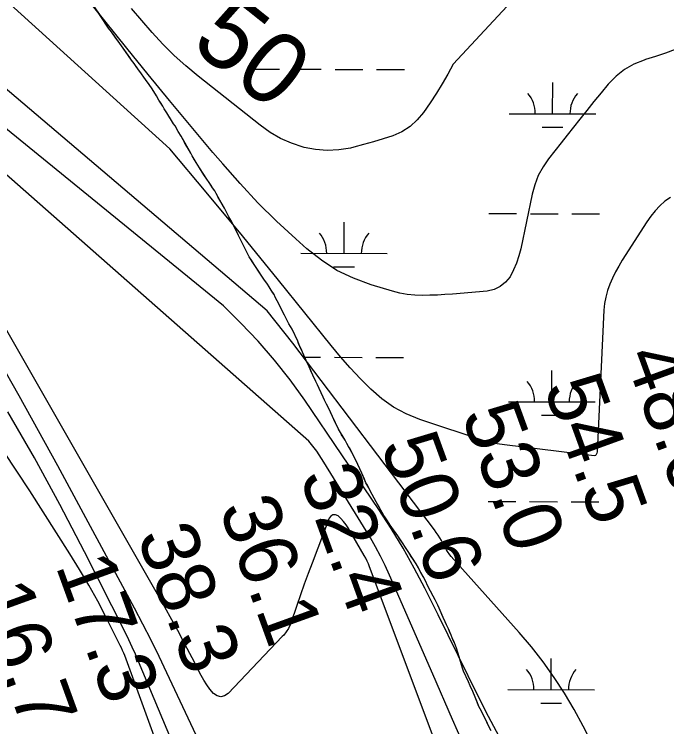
# Model space of a CAD drawing. Extents: x 3172297 to 3210190, y 958463 to 983887.
# Drawn here: x 3198204 to 3198958, y 978243 to 979066 of the extents above; entities that cross this region are included whole.
import ezdxf

# ---------------------------------------------------------------- set-up
doc = ezdxf.new("R2010")
doc.units = 0
for name, color, linetype in [('V-RIVR-RANG', 7, 'Continuous'), ('V-SITE-VEGE', 7, 'Continuous'), ('V-TOPO-DPTH', 7, 'Continuous'), ('V-TOPO-MAJR', 7, 'Continuous'), ('V-TOPO-MAJR-IDEN', 7, 'Continuous'), ('V-TOPO-MINR', 7, 'Continuous'), ('V-WETL-SWMP', 7, 'Continuous')]:
    doc.layers.add(name, color=color, linetype=linetype)

msp = doc.modelspace()

# ---------------------------------------------------------------- linework, layer by layer
at = {"layer": 'V-SITE-VEGE'}
for p, q in [((3198313, 979049.83), (3198295.39, 979076.7)), ((3198316.51, 979045.32), (3198313, 979049.83)), ((3198326.12, 979032.14), (3198316.51, 979045.32)), ((3198329.96, 979026.72), (3198326.12, 979032.14)), ((3198339.56, 979012.65), (3198329.96, 979026.72)), ((3198342.54, 979008.68), (3198339.56, 979012.65)), ((3198346.91, 979002.54), (3198342.54, 979008.68)), ((3198351.1, 978996.95), (3198346.91, 979002.54)), ((3198353.9, 978992.97), (3198351.1, 978996.95)), ((3198355.64, 978990.27), (3198353.9, 978992.97)), ((3198359.84, 978984.49), (3198355.64, 978990.27)), ((3198363.33, 978979.44), (3198359.84, 978984.49)), ((3198368.39, 978971.69), (3198363.33, 978979.44)), ((3198371.17, 978966.65), (3198368.39, 978971.69)), ((3198375.7, 978959.44), (3198371.17, 978966.65)), ((3198377.43, 978956.38), (3198375.7, 978959.44)), ((3198380.23, 978952.05), (3198377.43, 978956.38)), ((3198385.8, 978942.86), (3198380.23, 978952.05)), ((3198388.06, 978939.26), (3198385.8, 978942.86)), ((3198389.81, 978936.73), (3198388.06, 978939.26)), ((3198393.46, 978930.25), (3198389.81, 978936.73)), ((3198396.77, 978925.02), (3198393.46, 978930.25)), ((3198407.89, 978905.4), (3198396.77, 978925.02)), ((3198409.45, 978902.34), (3198407.89, 978905.4)), ((3198414.33, 978894.59), (3198409.45, 978902.34)), ((3198417.98, 978888.46), (3198414.33, 978894.59)), ((3198426.53, 978875.3), (3198417.98, 978888.46)), ((3198429.32, 978871.51), (3198426.53, 978875.3)), ((3198432.98, 978865.38), (3198429.32, 978871.51)), ((3198435.6, 978861.59), (3198432.98, 978865.38)), ((3198437.16, 978858.53), (3198435.6, 978861.59)), ((3198441.68, 978850.97), (3198437.16, 978858.53)), ((3198446.89, 978841.61), (3198441.68, 978850.97)), ((3198450.02, 978835.67), (3198446.89, 978841.61)), ((3198451.92, 978831.54), (3198450.02, 978835.67)), ((3198455.22, 978825.77), (3198451.92, 978831.54)), ((3198460.95, 978815.15), (3198455.22, 978825.77)), ((3198463.19, 978810.3), (3198460.95, 978815.15)), ((3198470.81, 978794.83), (3198463.19, 978810.3)), ((3198473.58, 978789.44), (3198470.81, 978794.83)), ((3198475.31, 978785.66), (3198473.58, 978789.44)), ((3198481.06, 978776.82), (3198475.31, 978785.66)), ((3198483.33, 978773.04), (3198481.06, 978776.82)), ((3198492.23, 978759.87), (3198483.33, 978773.04)), ((3198496.42, 978754.1), (3198492.23, 978759.87)), ((3198498.51, 978750.85), (3198496.42, 978754.1)), ((3198500.77, 978746.89), (3198498.51, 978750.85)), ((3198504.27, 978741.84), (3198500.77, 978746.89)), ((3198505.47, 978738.96), (3198504.27, 978741.84)), ((3198509.98, 978730.33), (3198505.47, 978738.96)), ((3198516.04, 978718.1), (3198509.98, 978730.33)), ((3198521.24, 978708.2), (3198516.04, 978718.1)), ((3198524.9, 978702.07), (3198521.24, 978708.2)), ((3198531.42, 978688.06), (3198524.9, 978702.07)), ((3198533.81, 978682.09), (3198531.42, 978688.06)), ((3198537.05, 978675.41), (3198533.81, 978682.09)), ((3198541.27, 978665.82), (3198537.05, 978675.41)), ((3198542.96, 978662.35), (3198541.27, 978665.82)), ((3198544.51, 978658.59), (3198542.96, 978662.35)), ((3198548.87, 978648.72), (3198544.51, 978658.59)), ((3198552.25, 978641.49), (3198548.87, 978648.72)), ((3198554.21, 978637.74), (3198552.25, 978641.49)), ((3198558.43, 978628.29), (3198554.21, 978637.74)), ((3198560.83, 978623.28), (3198558.43, 978628.29)), ((3198562.23, 978620.09), (3198560.83, 978623.28)), ((3198564.62, 978615.36), (3198562.23, 978620.09)), ((3198567.85, 978609.52), (3198564.62, 978615.36)), ((3198571.51, 978601.04), (3198567.85, 978609.52)), ((3198578.4, 978586.31), (3198571.51, 978601.04)), ((3198586.12, 978573.67), (3198578.4, 978586.31)), ((3198588.23, 978569.77), (3198586.12, 978573.67)), ((3198594.12, 978559.63), (3198588.23, 978569.77)), ((3198595.95, 978556.16), (3198594.12, 978559.63)), ((3198600.73, 978545.45), (3198595.95, 978556.16)), ((3198605.52, 978535.44), (3198600.73, 978545.45)), ((3198610.3, 978524.6), (3198605.52, 978535.44)), ((3198613.67, 978518.63), (3198610.3, 978524.6)), ((3198615.08, 978515.29), (3198613.67, 978518.63)), ((3198619.71, 978506.81), (3198615.08, 978515.29)), ((3198621.96, 978502.5), (3198619.71, 978506.81)), ((3198631.08, 978486.66), (3198621.96, 978502.5)), ((3198635.15, 978480.41), (3198631.08, 978486.66)), ((3198638.1, 978475.55), (3198635.15, 978480.41)), ((3198646.93, 978463.33), (3198638.1, 978475.55)), ((3198652.4, 978455), (3198646.93, 978463.33)), ((3198656.05, 978449.72), (3198652.4, 978455)), ((3198659.7, 978443.89), (3198656.05, 978449.72)), ((3198668.25, 978430.83), (3198659.7, 978443.89)), ((3198673.72, 978420.96), (3198668.25, 978430.83)), ((3198679.07, 978411.1), (3198673.72, 978420.96)), ((3198681.88, 978405.12), (3198679.07, 978411.1)), ((3198687.92, 978393.58), (3198681.88, 978405.12)), ((3198690.03, 978389.14), (3198687.92, 978393.58)), ((3198693.12, 978383.16), (3198690.03, 978389.14)), ((3198696.07, 978376.77), (3198693.12, 978383.16)), ((3198699.45, 978368.84), (3198696.07, 978376.77)), ((3198701.84, 978363.7), (3198699.45, 978368.84)), ((3198703.25, 978360.36), (3198701.84, 978363.7)), ((3198705.64, 978355.64), (3198703.25, 978360.36)), ((3198708.74, 978348.27), (3198705.64, 978355.64)), ((3198709.87, 978345.35), (3198708.74, 978348.27)), ((3198712.4, 978339.65), (3198709.87, 978345.35)), ((3198714.79, 978333.25), (3198712.4, 978339.65)), ((3198716.91, 978327.13), (3198714.79, 978333.25)), ((3198718.75, 978320.87), (3198716.91, 978327.13)), ((3198721.58, 978310.43), (3198718.75, 978320.87)), ((3198722.85, 978306.68), (3198721.58, 978310.43)), ((3198728.62, 978294.59), (3198722.85, 978306.68)), ((3198730.59, 978289.86), (3198728.62, 978294.59)), ((3198733.69, 978283.19), (3198730.59, 978289.86)), ((3198736.5, 978276.79), (3198733.69, 978283.19)), ((3198740.73, 978266.08), (3198736.5, 978276.79)), ((3198742.27, 978263.31), (3198740.73, 978266.08)), ((3198747.61, 978252.74), (3198742.27, 978263.31)), ((3198751.83, 978243.71), (3198747.61, 978252.74)), ((3198754.78, 978237.87), (3198751.83, 978243.71))]:
    msp.add_line(p, q, dxfattribs=at)
at = {"layer": 'V-TOPO-DPTH'}
msp.add_lwpolyline([(3198426.98, 978129.02), (3198347.76, 978318.03), (3198344.14, 978326.42), (3198340.41, 978334.75), (3198336.5, 978343), (3198332.47, 978351.2), (3198285.34, 978444.72), (3198256.94, 978499.23), (3198227.59, 978553.21), (3198196.81, 978606.39)], dxfattribs=at)
at = {"layer": 'V-TOPO-MAJR'}
for points in [[(3198835.1, 979142.03), (3198710.77, 979008.08), (3198704.69, 978996.67), (3198698.33, 978985.42), (3198691.53, 978974.43), (3198684.46, 978963.6), (3198676.8, 978952.36), (3198669.46, 978943.59), (3198661.25, 978935.97), (3198651.72, 978930.09), (3198641.31, 978925.37), (3198630.14, 978921.73), (3198618.91, 978918.3), (3198607.59, 978915.15), (3198596.22, 978912.21), (3198592.24, 978911.23), (3198578.85, 978909.02), (3198565.47, 978908.17), (3198552.12, 978909.36), (3198538.79, 978911.9), (3198537.86, 978912.16), (3198524.47, 978916.69), (3198511.61, 978922.25), (3198499.51, 978929.33), (3198487.93, 978937.43), (3198416.44, 978994.26), (3198402.4, 979006.03), (3198388.8, 979018.25), (3198375.86, 979031.17), (3198363.34, 979044.55), (3198351.31, 979058.4), (3198339.46, 979072.4)], [(3198733.41, 978198.68), (3198710.29, 978250.93), (3198687.38, 978303.28), (3198637.64, 978417.86), (3198632.59, 978428.85), (3198627.24, 978439.69), (3198621.45, 978450.3), (3198615.35, 978460.75), (3198561.76, 978548.39), (3198553.4, 978560.83), (3198544.39, 978572.74), (3198039.29, 979017.51)]]:
    msp.add_lwpolyline(points, dxfattribs=at)
at = {"layer": 'V-TOPO-MINR'}
for points in [[(3198961.72, 978854.14), (3198955.39, 978849.76), (3198949.64, 978844.33), (3198944.23, 978838.61), (3198939.32, 978832.44), (3198934.76, 978825.98), (3198906.13, 978781.5), (3198902.08, 978774.82), (3198898.28, 978768), (3198894.86, 978760.99), (3198891.69, 978753.85), (3198889.1, 978746.52), (3198887.04, 978739.07), (3198885.75, 978731.45), (3198884.98, 978723.72), (3198877.19, 978560.26), (3198876.93, 978558.53), (3198875.81, 978556.27), (3198875.24, 978555.8), (3198873.74, 978555.52), (3198770.16, 978568.18), (3198767.36, 978568.55), (3198764.56, 978568.95), (3198761.77, 978569.39), (3198758.99, 978569.87), (3198756.22, 978570.43), (3198753.47, 978571.07), (3198750.76, 978571.82), (3198748.06, 978572.65), (3198672.4, 978597.62), (3198656.81, 978604.01), (3198642.03, 978611.73), (3198628.46, 978621.43), (3198615.72, 978632.46), (3198603.81, 978644.71), (3198592.19, 978657.21), (3198580.97, 978670.08), (3198570.04, 978683.2), (3198509.13, 978758.74), (3198467.7, 978809.61), (3198425.94, 978860.2), (3198383.68, 978910.38), (3198105.65, 979162.33)], [(3198967.35, 979024.97), (3198956.01, 979020.87), (3198944.59, 979017.02), (3198933.11, 979013.32), (3198931.45, 979012.8), (3198919.74, 979008.01), (3198908.83, 979002.02), (3198899.11, 978994.24), (3198890.2, 978985.26), (3198890.04, 978985.06), (3198881.72, 978974.99), (3198873.46, 978964.88), (3198865.28, 978954.7), (3198857.15, 978944.48), (3198849.88, 978935.26), (3198842.69, 978926.14), (3198835.5, 978917.02), (3198828.31, 978907.9), (3198821.13, 978898.78), (3198814.69, 978889.31), (3198809.21, 978879.4), (3198805.17, 978868.82), (3198802.07, 978857.8), (3198789.13, 978794.92), (3198786.94, 978786.47), (3198784.22, 978778.23), (3198780.69, 978770.31), (3198776.62, 978762.59), (3198771.41, 978756.19), (3198765.39, 978751.08), (3198758.17, 978747.88), (3198750.14, 978745.97), (3198710.16, 978742.55), (3198701.45, 978741.91), (3198692.73, 978741.38), (3198684.01, 978741.06), (3198675.28, 978740.86), (3198666.6, 978741.15), (3198657.99, 978741.96), (3198649.5, 978743.56), (3198641.07, 978745.67), (3198616.1, 978753.18), (3198595.96, 978760.72), (3198576.74, 978769.89), (3198558.89, 978781.51), (3198541.96, 978794.76), (3198529.25, 978806.14), (3198507.13, 978826.79), (3198485.6, 978848.02), (3198464.97, 978870.13), (3198444.93, 978892.81), (3198433.65, 978906.13), (3198408.54, 978936.01), (3198383.58, 978966.02), (3198358.86, 978996.22), (3198334.29, 979026.55), (3198272.16, 979103.88)], [(3198871.05, 978223.66), (3198861.18, 978243.22), (3198850.58, 978262.4), (3198839.5, 978281.32), (3198827.56, 978299.7), (3198814.99, 978317.59), (3198801.47, 978334.78), (3198787.31, 978351.49), (3198708.65, 978439.34), (3198707.12, 978441.19), (3198704.41, 978445.11), (3198703.22, 978447.19), (3198700.96, 978451.44), (3198698.6, 978455.63), (3198697.36, 978457.8), (3198695.47, 978460.94), (3198693.52, 978464.02), (3198691.44, 978467.02), (3198689.29, 978469.98), (3198525.79, 978685.61), (3198496.33, 978723.31), (3198093.34, 979065.47)], [(3198763.97, 978231.37), (3198751.76, 978254.51), (3198739.95, 978277.88), (3198728.43, 978301.4), (3198716.87, 978324.91), (3198705.26, 978348.39), (3198693.62, 978371.85), (3198678.3, 978402.65), (3198666.09, 978426), (3198653.27, 978449.01), (3198639.53, 978471.47), (3198625.19, 978493.58), (3198539.56, 978619.93), (3198522.63, 978643.43), (3198504.85, 978666.22), (3198485.78, 978687.95), (3198465.85, 978708.97), (3198445.68, 978729.05), (3198065.09, 979038.82)], [(3198692.63, 978219.07), (3198614.41, 978427.54), (3198613.08, 978430.83), (3198611.64, 978434.06), (3198610.04, 978437.22), (3198608.33, 978440.33), (3198589.73, 978472.24), (3198587.23, 978476.07), (3198584.48, 978479.7), (3198581.38, 978483.03), (3198578.04, 978486.16), (3198574.98, 978487.36), (3198572.19, 978487.49), (3198569.81, 978486.03), (3198567.71, 978483.49), (3198548.01, 978431.75), (3198543.45, 978419.55), (3198538.98, 978407.32), (3198534.65, 978395.03), (3198530.42, 978382.72), (3198523.59, 978362.48), (3198522.76, 978360.29), (3198520.72, 978356.1), (3198518.17, 978352.18), (3198515.26, 978348.51), (3198513.69, 978346.77), (3198451.16, 978280.94), (3198446.85, 978278.39), (3198442.56, 978277.33), (3198438.3, 978278.53), (3198434.08, 978281.22), (3198430.09, 978286.08), (3198426.36, 978291.11), (3198423.02, 978296.42), (3198419.96, 978301.9), (3198409.5, 978322.4), (3198401.29, 978338.21), (3198392.94, 978353.94), (3198384.35, 978369.55), (3198375.62, 978385.08), (3198152.13, 978775.75)], [(3198423.45, 978213.12), (3198380.48, 978305.1), (3198371.47, 978323.96), (3198362.26, 978342.7), (3198352.72, 978361.29), (3198342.97, 978379.77), (3198254.44, 978544.22), (3198209.88, 978624.93), (3198164.19, 978704.98)], [(3198426.98, 978129.02), (3198347.76, 978318.03), (3198344.14, 978326.42), (3198340.41, 978334.75), (3198336.5, 978343), (3198332.47, 978351.2), (3198285.34, 978444.72), (3198256.94, 978499.23), (3198227.59, 978553.21), (3198196.81, 978606.39)], [(3198431.36, 978050.77), (3198331.69, 978324.81), (3198330.55, 978327.78), (3198329.34, 978330.71), (3198328.03, 978333.6), (3198326.65, 978336.46), (3198310.37, 978368.71), (3198300.52, 978387.52), (3198290.31, 978406.12), (3198279.54, 978424.4), (3198268.41, 978442.48), (3198222.04, 978515.3), (3198192.29, 978560.53)]]:
    msp.add_lwpolyline(points, dxfattribs=at)
at = {"layer": 'V-WETL-SWMP'}
for p, q in [((3198302.89, 979065.34), (3198299.23, 979070.93)), ((3198306.38, 979059.93), (3198302.89, 979065.34)), ((3198309.69, 979054.88), (3198306.38, 979059.93)), ((3198313.01, 979049.83), (3198309.69, 979054.88)), ((3198316.51, 979045.32), (3198313.01, 979049.83)), ((3198321.57, 979038.28), (3198316.51, 979045.32)), ((3198326.12, 979032.14), (3198321.57, 979038.28)), ((3198329.96, 979026.72), (3198326.12, 979032.14)), ((3198333.81, 979021.13), (3198329.96, 979026.72)), ((3198337.47, 979015.72), (3198333.81, 979021.13)), ((3198339.57, 979012.65), (3198337.47, 979015.72)), ((3198342.54, 979008.68), (3198339.57, 979012.65)), ((3198344.99, 979005.25), (3198342.54, 979008.68)), ((3198346.91, 979002.54), (3198344.99, 979005.25)), ((3198349.18, 978999.47), (3198346.91, 979002.54)), ((3198478.6, 979002.32), (3198510.6, 979002.24)), ((3198526.6, 979002.2), (3198558.6, 979002.12)), ((3198574.6, 979002.08), (3198606.6, 979002)), ((3198622.6, 979001.96), (3198654.6, 979001.89)), ((3198351.11, 978996.95), (3198349.18, 978999.47)), ((3198353.9, 978992.98), (3198351.11, 978996.95)), ((3198355.64, 978990.27), (3198353.9, 978992.98)), ((3198359.84, 978984.5), (3198355.64, 978990.27)), ((3198825.79, 978950.72), (3198825.88, 978986.72)), ((3198363.33, 978979.44), (3198359.84, 978984.5)), ((3198366.47, 978974.58), (3198363.33, 978979.44)), ((3198368.39, 978971.69), (3198366.47, 978974.58)), ((3198371.17, 978966.65), (3198368.39, 978971.69)), ((3198372.91, 978963.77), (3198371.17, 978966.65)), ((3198375.7, 978959.44), (3198372.91, 978963.77)), ((3198377.44, 978956.38), (3198375.7, 978959.44)), ((3198380.23, 978952.05), (3198377.44, 978956.38)), ((3198381.97, 978949.17), (3198380.23, 978952.05)), ((3198385.8, 978942.86), (3198381.97, 978949.17)), ((3198775.79, 978950.84), (3198875.79, 978950.6)), ((3198388.06, 978939.26), (3198385.8, 978942.86)), ((3198389.81, 978936.73), (3198388.06, 978939.26)), ((3198391.89, 978932.95), (3198389.81, 978936.73)), ((3198393.46, 978930.25), (3198391.89, 978932.95)), ((3198396.77, 978925.02), (3198393.46, 978930.25)), ((3198813.75, 978935.32), (3198837.75, 978935.26)), ((3198399.2, 978920.7), (3198396.77, 978925.02)), ((3198400.94, 978917.64), (3198399.2, 978920.7)), ((3198403.54, 978912.96), (3198400.94, 978917.64)), ((3198405.28, 978909.9), (3198403.54, 978912.96)), ((3198407.89, 978905.4), (3198405.28, 978909.9)), ((3198409.45, 978902.34), (3198407.89, 978905.4)), ((3198412.41, 978897.65), (3198409.45, 978902.34)), ((3198414.33, 978894.59), (3198412.41, 978897.65)), ((3198417.98, 978888.46), (3198414.33, 978894.59)), ((3198423.21, 978880.35), (3198417.98, 978888.46)), ((3198426.53, 978875.3), (3198423.21, 978880.35)), ((3198429.33, 978871.51), (3198426.53, 978875.3)), ((3198431.41, 978868.09), (3198429.33, 978871.51)), ((3198432.98, 978865.38), (3198431.41, 978868.09)), ((3198435.6, 978861.6), (3198432.98, 978865.38)), ((3198437.16, 978858.54), (3198435.6, 978861.6)), ((3198439.77, 978854.21), (3198437.16, 978858.54)), ((3198441.68, 978850.97), (3198439.77, 978854.21)), ((3198444.63, 978845.57), (3198441.68, 978850.97)), ((3198446.89, 978841.61), (3198444.63, 978845.57)), ((3198450.02, 978835.67), (3198446.89, 978841.61)), ((3198451.92, 978831.54), (3198450.02, 978835.67)), ((3198455.22, 978825.77), (3198451.92, 978831.54)), ((3198752.1, 978835.47), (3198784.1, 978835.39)), ((3198800.1, 978835.35), (3198832.1, 978835.27)), ((3198848.1, 978835.23), (3198880.1, 978835.15)), ((3198457.3, 978821.99), (3198455.22, 978825.77)), ((3198459.04, 978818.57), (3198457.3, 978821.99)), ((3198584.92, 978789.45), (3198585.01, 978825.45)), ((3198460.95, 978815.15), (3198459.04, 978818.57)), ((3198463.19, 978810.3), (3198460.95, 978815.15)), ((3198464.75, 978807.24), (3198463.19, 978810.3)), ((3198467, 978802.57), (3198464.75, 978807.24)), ((3198468.56, 978799.51), (3198467, 978802.57)), ((3198470.81, 978794.83), (3198468.56, 978799.51)), ((3198473.58, 978789.43), (3198470.81, 978794.83)), ((3198475.31, 978785.66), (3198473.58, 978789.43)), ((3198534.92, 978789.58), (3198634.92, 978789.33)), ((3198477.93, 978781.69), (3198475.31, 978785.66)), ((3198481.06, 978776.82), (3198477.93, 978781.69)), ((3198483.33, 978773.04), (3198481.06, 978776.82)), ((3198485.42, 978769.97), (3198483.33, 978773.04)), ((3198572.88, 978774.05), (3198596.88, 978773.99)), ((3198488.39, 978765.47), (3198485.42, 978769.97)), ((3198492.23, 978759.87), (3198488.39, 978765.47)), ((3198496.42, 978754.1), (3198492.23, 978759.87)), ((3198498.51, 978750.85), (3198496.42, 978754.1)), ((3198500.77, 978746.89), (3198498.51, 978750.85)), ((3198502.52, 978744.37), (3198500.77, 978746.89)), ((3198504.27, 978741.84), (3198502.52, 978744.37)), ((3198505.47, 978738.96), (3198504.27, 978741.84)), ((3198506.86, 978736.27), (3198505.47, 978738.96)), ((3198508.42, 978733.21), (3198506.86, 978736.27)), ((3198509.98, 978730.33), (3198508.42, 978733.21)), ((3198511.54, 978727.09), (3198509.98, 978730.33)), ((3198513.62, 978722.95), (3198511.54, 978727.09)), ((3198516.04, 978718.1), (3198513.62, 978722.95)), ((3198518.12, 978714.14), (3198516.04, 978718.1)), ((3198521.24, 978708.2), (3198518.12, 978714.14)), ((3198523.16, 978704.96), (3198521.24, 978708.2)), ((3198524.9, 978702.07), (3198523.16, 978704.96)), ((3198531.42, 978688.06), (3198524.9, 978702.07)), ((3198532.55, 978685.14), (3198531.42, 978688.06)), ((3198533.82, 978682.09), (3198532.55, 978685.14)), ((3198535.36, 978679.03), (3198533.82, 978682.09)), ((3198537.05, 978675.41), (3198535.36, 978679.03)), ((3198538.32, 978672.63), (3198537.05, 978675.41)), ((3198539.72, 978669.44), (3198538.32, 978672.63)), ((3198539.7, 978669.49), (3198557.78, 978669.45)), ((3198541.27, 978665.82), (3198539.72, 978669.44)), ((3198542.96, 978662.35), (3198541.27, 978665.82)), ((3198573.78, 978669.41), (3198605.78, 978669.33)), ((3198621.78, 978669.29), (3198653.78, 978669.21)), ((3198544.51, 978658.59), (3198542.96, 978662.35)), ((3198545.77, 978655.81), (3198544.51, 978658.59)), ((3198547.18, 978652.47), (3198545.77, 978655.81)), ((3198548.87, 978648.72), (3198547.18, 978652.47)), ((3198550.84, 978644.41), (3198548.87, 978648.72)), ((3198824.97, 978618.05), (3198825.06, 978654.05)), ((3198552.25, 978641.49), (3198550.84, 978644.41)), ((3198554.21, 978637.74), (3198552.25, 978641.49)), ((3198556.18, 978633.29), (3198554.21, 978637.74)), ((3198558.43, 978628.29), (3198556.18, 978633.29)), ((3198560.82, 978623.28), (3198558.43, 978628.29)), ((3198562.23, 978620.08), (3198560.82, 978623.28)), ((3198564.62, 978615.36), (3198562.23, 978620.08)), ((3198566.31, 978612.3), (3198564.62, 978615.36)), ((3198774.97, 978618.17), (3198874.97, 978617.92)), ((3198567.85, 978609.52), (3198566.31, 978612.3)), ((3198569.26, 978606.19), (3198567.85, 978609.52)), ((3198571.51, 978601.04), (3198569.26, 978606.19)), ((3198573.06, 978597.71), (3198571.51, 978601.04)), ((3198812.93, 978602.64), (3198836.93, 978602.59)), ((3198575.03, 978593.4), (3198573.06, 978597.71)), ((3198576.86, 978589.64), (3198575.03, 978593.4)), ((3198578.4, 978586.31), (3198576.86, 978589.64)), ((3198580.37, 978582.97), (3198578.4, 978586.31)), ((3198582.19, 978580.05), (3198580.37, 978582.97)), ((3198584.02, 978577.14), (3198582.19, 978580.05)), ((3198586.12, 978573.66), (3198584.02, 978577.14)), ((3198588.23, 978569.77), (3198586.12, 978573.66)), ((3198590.19, 978566.44), (3198588.23, 978569.77)), ((3198591.88, 978563.52), (3198590.19, 978566.44)), ((3198594.12, 978559.63), (3198591.88, 978563.52)), ((3198595.95, 978556.16), (3198594.12, 978559.63)), ((3198597.36, 978552.96), (3198595.95, 978556.16)), ((3198598.62, 978550.18), (3198597.36, 978552.96)), ((3198600.73, 978545.45), (3198598.62, 978550.18)), ((3198602.42, 978541.98), (3198600.73, 978545.45)), ((3198603.83, 978539.06), (3198602.42, 978541.98)), ((3198605.51, 978535.44), (3198603.83, 978539.06)), ((3198607.06, 978531.97), (3198605.51, 978535.44)), ((3198608.47, 978528.63), (3198607.06, 978531.97)), ((3198610.3, 978524.6), (3198608.47, 978528.63)), ((3198611.98, 978521.68), (3198610.3, 978524.6)), ((3198613.67, 978518.62), (3198611.98, 978521.68)), ((3198615.08, 978515.29), (3198613.67, 978518.62)), ((3198617.32, 978511.12), (3198615.08, 978515.29)), ((3198619.71, 978506.81), (3198617.32, 978511.12)), ((3198621.96, 978502.5), (3198619.71, 978506.81)), ((3198623.5, 978499.86), (3198621.96, 978502.5)), ((3198625.33, 978496.67), (3198623.5, 978499.86)), ((3198751.27, 978502.8), (3198783.27, 978502.72)), ((3198799.27, 978502.68), (3198831.27, 978502.6)), ((3198847.27, 978502.56), (3198879.27, 978502.48)), ((3198627.15, 978493.47), (3198625.33, 978496.67)), ((3198628.7, 978490.69), (3198627.15, 978493.47)), ((3198631.09, 978486.66), (3198628.7, 978490.69)), ((3198632.91, 978483.89), (3198631.09, 978486.66)), ((3198635.15, 978480.41), (3198632.91, 978483.89)), ((3198638.1, 978475.55), (3198635.15, 978480.41)), ((3198641.75, 978470.41), (3198638.1, 978475.55)), ((3198644.41, 978466.8), (3198641.75, 978470.41)), ((3198646.93, 978463.33), (3198644.41, 978466.8)), ((3198649.18, 978459.86), (3198646.93, 978463.33)), ((3198652.4, 978455), (3198649.18, 978459.86)), ((3198656.05, 978449.72), (3198652.4, 978455)), ((3198659.69, 978443.89), (3198656.05, 978449.72)), ((3198662.64, 978439.44), (3198659.69, 978443.89)), ((3198665.16, 978435.55), (3198662.64, 978439.44)), ((3198668.25, 978430.83), (3198665.16, 978435.55)), ((3198670.78, 978426.24), (3198668.25, 978430.83)), ((3198673.73, 978420.96), (3198670.78, 978426.24)), ((3198676.4, 978416.1), (3198673.73, 978420.96)), ((3198679.06, 978411.1), (3198676.4, 978416.1)), ((3198681.88, 978405.12), (3198679.06, 978411.1)), ((3198684.97, 978399.28), (3198681.88, 978405.12)), ((3198687.92, 978393.59), (3198684.97, 978399.28)), ((3198690.03, 978389.14), (3198687.92, 978393.59)), ((3198693.12, 978383.16), (3198690.03, 978389.14)), ((3198694.81, 978379.55), (3198693.12, 978383.16)), ((3198696.07, 978376.77), (3198694.81, 978379.55)), ((3198698.04, 978372.18), (3198696.07, 978376.77)), ((3198699.45, 978368.84), (3198698.04, 978372.18)), ((3198701.84, 978363.7), (3198699.45, 978368.84)), ((3198703.25, 978360.36), (3198701.84, 978363.7)), ((3198705.64, 978355.64), (3198703.25, 978360.36)), ((3198706.91, 978352.72), (3198705.64, 978355.64)), ((3198708.74, 978348.27), (3198706.91, 978352.72)), ((3198709.87, 978345.35), (3198708.74, 978348.27)), ((3198711.13, 978342.43), (3198709.87, 978345.35)), ((3198712.4, 978339.65), (3198711.13, 978342.43)), ((3198714.79, 978333.25), (3198712.4, 978339.65)), ((3198716.91, 978327.13), (3198714.79, 978333.25)), ((3198718.75, 978320.87), (3198716.91, 978327.13)), ((3198720.59, 978314.05), (3198718.75, 978320.87)), ((3198824.14, 978285.37), (3198824.23, 978321.37)), ((3198721.58, 978310.43), (3198720.59, 978314.05)), ((3198722.85, 978306.68), (3198721.58, 978310.43)), ((3198724.4, 978303.34), (3198722.85, 978306.68)), ((3198727.07, 978297.92), (3198724.4, 978303.34)), ((3198728.62, 978294.59), (3198727.07, 978297.92)), ((3198730.59, 978289.86), (3198728.62, 978294.59)), ((3198733.69, 978283.19), (3198730.59, 978289.86)), ((3198774.14, 978285.5), (3198874.14, 978285.25)), ((3198736.5, 978276.79), (3198733.69, 978283.19)), ((3198739.04, 978270.39), (3198736.5, 978276.79)), ((3198740.73, 978266.08), (3198739.04, 978270.39)), ((3198812.11, 978269.97), (3198836.11, 978269.91)), ((3198742.27, 978263.3), (3198740.73, 978266.08)), ((3198744.94, 978257.88), (3198742.27, 978263.3)), ((3198747.61, 978252.74), (3198744.94, 978257.88)), ((3198749.3, 978248.99), (3198747.61, 978252.74)), ((3198751.83, 978243.71), (3198749.3, 978248.99)), ((3198754.78, 978237.87), (3198751.83, 978243.71))]:
    msp.add_line(p, q, dxfattribs=at)
for centre, start, end in [((3198770.55, 978951.33), 359.0865, 40.63016), ((3198881.03, 978951.06), 139.0865, 180.63016), ((3198529.68, 978790.06), 359.0865, 40.63016), ((3198640.16, 978789.79), 139.0865, 180.63016), ((3198769.73, 978618.66), 359.0865, 40.63016), ((3198880.21, 978618.38), 139.0865, 180.63016), ((3198768.9, 978285.98), 359.0865, 40.63016), ((3198879.39, 978285.71), 139.0865, 180.63016)]:
    msp.add_arc(centre, 35.25, start, end, dxfattribs=at)

# ---------------------------------------------------------------- texts
at = {"layer": 'V-RIVR-RANG'}
for s, p in [('48.6', (3198908.2, 978671.15)), ('54.5', (3198814.93, 978635.03)), ('53.0', (3198720.04, 978603.38)), ('50.6', (3198626.49, 978568)), ('32.4', (3198533.22, 978531.88)), ('36.1', (3198440.13, 978495.26)), ('38.3', (3198345.42, 978463.11)), ('17.3', (3198251.51, 978428.72)), ('16.7', (3198156.53, 978397.31))]:
    msp.add_text(s, height=67, rotation=289.96833, dxfattribs=at).set_placement(p)
at = {"layer": 'V-TOPO-MAJR-IDEN'}
msp.add_text('50', height=83, rotation=321.51615, dxfattribs=at).set_placement((3198406.02, 979029.05))

doc.saveas('drawing.dxf')
